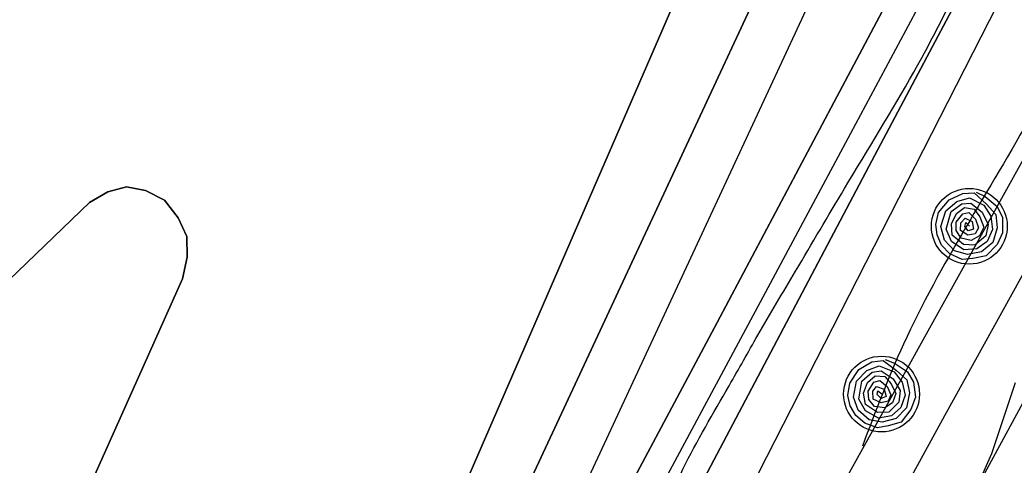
# Model space of a CAD drawing. Extents: x 3297735 to 3335592, y 670436 to 695807.
# Drawn here: x 3314192.6 to 3314612.1, y 682413.6 to 682601.6 of the extents above; entities that cross this region are included whole.
import ezdxf

# ---------------------------------------------------------------- set-up
doc = ezdxf.new("R2010")
doc.units = 0
for name, color, linetype in [('V-RIVR-EDGE', 7, 'Continuous'), ('V-ROAD-CNTR', 7, 'Continuous'), ('V-RRAP-FSHR', 7, 'Continuous'), ('V-TOPO-DPTH', 7, 'Continuous'), ('V-TOPO-MINR', 7, 'Continuous'), ('V-TOPO-WATR', 7, 'Continuous'), ('V-UTIL-LINE', 7, 'Continuous'), ('V-WETL-SWMP', 7, 'Continuous')]:
    doc.layers.add(name, color=color, linetype=linetype)

msp = doc.modelspace()

# ---------------------------------------------------------------- linework, layer by layer
at = {"layer": 'V-RIVR-EDGE'}
msp.add_spline([(3314332.49, 682283.88), (3314344.9, 682287.34), (3314358.11, 682294.67), (3314374.42, 682306.27), (3314394.23, 682317.08), (3314408.21, 682327.13), (3314425.7, 682339.88), (3314434.25, 682347.62), (3314443.2, 682360.39), (3314457.6, 682381.68), (3314472.41, 682411.9), (3314491.89, 682447.14), (3314503.96, 682468.44), (3314519.93, 682495.54), (3314540.57, 682530.4), (3314569.78, 682579.57), (3314586.92, 682612.5), (3314605.25, 682653.56), (3314623.97, 682696.17), (3314633.36, 682728.33), (3314641.57, 682755.46), (3314653.64, 682774.82), (3314666.86, 682788.36), (3314689.79, 682808.86), (3314699.9, 682821.24), (3314716.62, 682840.2), (3314742.69, 682874.26), (3314774.59, 682914.13), (3314793.27, 682940.45), (3314809.22, 682961.74), (3314829.46, 682991.55), (3314848.16, 683027.19), (3314871.52, 683064.75), (3314895.3, 683112.39), (3314930.72, 683167.75), (3314952.14, 683204.16), (3315057.23, 683357.85), (3315078.23, 683381.84), (3315092.99, 683392.28), (3315101.15, 683395.75), (3315113.56, 683398.05), (3315130.23, 683396.45), (3315136.44, 683396.05), (3315142.65, 683398.75), (3315151.58, 683404.93), (3315172.97, 683426.6), (3315192.78, 683442.06), (3315207.17, 683456.37), (3315216.51, 683472.25), (3315223.52, 683484.25), (3315237.14, 683502.83), (3315242.2, 683511.35), (3315243.01, 683524.54), (3315244.19, 683529.19), (3315255.48, 683547.77), (3315279.6, 683579.13), (3315294, 683598.87), (3315305.28, 683613.19), (3315309.97, 683627.14), (3315311.93, 683637.22), (3315317.77, 683644.96), (3315323.59, 683648.05), (3315323.6, 683652.31), (3315326.33, 683655.8), (3315330.61, 683660.83), (3315336.05, 683665.85), (3315339.95, 683675.54), (3315343.47, 683686.39), (3315346.59, 683695.69), (3315347.02, 683710.43), (3315347.43, 683722.45), (3315345.14, 683737.19), (3315345.17, 683749.99), (3315346.75, 683761.23), (3315349.48, 683764.32), (3315349.87, 683767.43), (3315354.17, 683779.05), (3315358.47, 683794.55), (3315362.36, 683800.36), (3315370.14, 683808.48), (3315374.42, 683815.84), (3315383.4, 683837.92), (3315387.32, 683854.98), (3315386.95, 683864.67), (3315385.03, 683871.27), (3315388.14, 683875.14), (3315392.8, 683876.29), (3315394.75, 683880.94), (3315403.32, 683896.43), (3315419.29, 683923.54), (3315433.69, 683947.55), (3315437.2, 683954.52), (3315436.83, 683961.11), (3315438, 683964.99), (3315450.86, 683988.61), (3315458.62, 683992.47), (3315462.51, 683995.17), (3315464.08, 684002.54), (3315468.77, 684016.49), (3315478.5, 684033.53), (3315498.34, 684056.75), (3315513.5, 684070.67), (3315521.28, 684082.29), (3315523.23, 684087.32), (3315534.89, 684097.76), (3315545.01, 684110.54), (3315557.06, 684124.08), (3315577.68, 684151.17), (3315590.51, 684164.33), (3315598.31, 684180.21), (3315604.16, 684192.6), (3315609.61, 684201.51), (3315623.63, 684224.74), (3315637.65, 684249.92), (3315651.66, 684270.43), (3315661.01, 684285.92), (3315665.69, 684296.38), (3315668.82, 684306.85), (3315671.54, 684310.72), (3315680.49, 684322.72), (3315685.93, 684326.58), (3315687.49, 684332.01), (3315687.51, 684337.44), (3315690.62, 684340.92), (3315706.17, 684356.78), (3315715.11, 684366.84), (3315728.72, 684382.71), (3315735.34, 684392), (3315740.79, 684400.13), (3315746.24, 684410.2), (3315754.02, 684419.87), (3315767.64, 684436.9), (3315797.18, 684465.14), (3315824.41, 684496.87), (3315835.68, 684508.87), (3315845.4, 684518.93), (3315855.91, 684533.25), (3315917.34, 684595.92), (3315957, 684638.09), (3315987.3, 684659.73), (3316015.28, 684684.48), (3316035.1, 684702.27), (3316044.05, 684713.5), (3316063.1, 684733.62), (3316100.42, 684768.43), (3316125.29, 684791.63), (3316138.51, 684803.62), (3316150.97, 684823.37), (3316159.55, 684843.13), (3316165.42, 684865.99), (3316173.99, 684881.48), (3316197.71, 684908.18), (3316229.61, 684945.33), (3316249.82, 684965.06), (3316275.47, 684987.88), (3316301.52, 685015.35), (3316311.24, 685022.31), (3316314.74, 685028.11), (3316324.84, 685037.01), (3316331.06, 685041.26), (3316337.27, 685045.12), (3316343.88, 685050.92), (3316349.72, 685059.83), (3316371.5, 685083.43), (3316388.59, 685096.18), (3316398.7, 685107.41), (3316416.19, 685122.87), (3316443.39, 685146.08), (3316453.89, 685155.74), (3316462.82, 685158.82), (3316468.64, 685163.46), (3316479.54, 685177.01), (3316494.69, 685189.77), (3316513.34, 685202.13), (3316536.65, 685221.08), (3316559.19, 685238.47), (3316587.17, 685262.45), (3316636.9, 685301.49), (3316712.28, 685357.54), (3316745.31, 685384.99), (3316768.23, 685402.39), (3316780.67, 685413.21), (3316806.33, 685440.68), (3316819.16, 685455.39), (3316844.44, 685481.7), (3316866.97, 685499.48), (3316882.51, 685511.08), (3316905.85, 685537.39), (3316931.9, 685564.08), (3316969.21, 685598.5), (3316985.92, 685613.59), (3317001.86, 685628.67), (3317017.8, 685644.53), (3317028.68, 685652.65), (3317037.23, 685661.16), (3317052.77, 685673.53), (3317075.3, 685687.82), (3317092.39, 685696.31), (3317103.26, 685703.27), (3317111.03, 685709.84), (3317130.87, 685733.84), (3317147.6, 685754.74), (3317177.16, 685789.18), (3317206.31, 685816.64), (3317272.79, 685885.12), (3317325.67, 685938.89), (3317356.77, 685972.16), (3317386.71, 686002.34), (3317409.64, 686022.45), (3317459.38, 686063.82), (3317493.18, 686088.94), (3317516.11, 686108.66), (3317520.01, 686116.02), (3317520.41, 686123), (3317527.04, 686135.78), (3317538.34, 686157.08), (3317553.89, 686174.89), (3317576.04, 686194.22), (3317585.76, 686203.89), (3317597.05, 686222.09), (3317609.5, 686237.57), (3317632.05, 686261.95), (3317642.16, 686270.84), (3317659.25, 686280.88), (3317668.58, 686290.17), (3317678.68, 686299.45), (3317692.67, 686308.33), (3317712.1, 686324.19), (3317733.86, 686344.3), (3317749.03, 686362.49), (3317772.75, 686387.25), (3317794.13, 686406.59), (3317815.49, 686421.66), (3317821.72, 686429.79), (3317831.45, 686444.5), (3317837.3, 686456.89), (3317843.89, 686458.43), (3317852.43, 686461.9), (3317865.64, 686468.46), (3317881.56, 686479.28), (3317892.45, 686489.33), (3317902.56, 686501.72), (3317906.85, 686510.63), (3317912.32, 686528.84), (3317916.61, 686539.69), (3317920.89, 686544.72), (3317931.77, 686551.67), (3317955.46, 686567.51), (3317973.73, 686582.98), (3317979.95, 686591.88), (3317987.35, 686602.72), (3318007.57, 686624.78), (3318020.39, 686634.83), (3318018.46, 686637.55), (3318030.91, 686653.42), (3318034.78, 686650.69), (3318039.45, 686656.89), (3318050.33, 686664.62), (3318082.55, 686680.82), (3318124.1, 686700.89), (3318142.75, 686715.97), (3318149.36, 686724.09), (3318148.6, 686727.59), (3318152.1, 686732.62), (3318161.82, 686744.62), (3318168.45, 686756.23), (3318174.67, 686766.3), (3318184.4, 686779.46), (3318196.08, 686795.33), (3318211.63, 686812.75), (3318220.97, 686823.97), (3318223.7, 686833.27), (3318227.6, 686840.63), (3318232.66, 686847.21), (3318235.79, 686857.67), (3318240.07, 686864.64), (3318252.91, 686883.22), (3318274.69, 686907.6), (3318298.01, 686928.49), (3318327.13, 686944.7), (3318349.26, 686951.63), (3318362.06, 686955.09), (3318370.22, 686961.27), (3318383.46, 686983.73), (3318391.25, 686996.51), (3318395.14, 686999.99), (3318401.73, 686999.97), (3318407.55, 687001.12), (3318412.6, 687003.82), (3318416.49, 687008.86), (3318422.71, 687016.98), (3318440.6, 687037.49), (3318448.75, 687040.19), (3318453.03, 687042.89), (3318455.76, 687051.42), (3318462.38, 687060.32), (3318484.92, 687082.76), (3318499.31, 687098.23), (3318510.59, 687111), (3318518.77, 687124.94), (3318525, 687134.62), (3318537.83, 687148.55), (3318566.2, 687172.14), (3318582.53, 687190.71), (3318592.64, 687203.1), (3318612.48, 687228.64), (3318628.44, 687251.87), (3318642.05, 687266.57), (3318646.35, 687279.75), (3318655.68, 687290.58), (3318665.01, 687298.71), (3318672.79, 687309.16), (3318676.7, 687321.17), (3318685.65, 687333.94), (3318691.49, 687344.4), (3318699.27, 687352.91), (3318716.37, 687367.22), (3318716.79, 687379.24), (3318717.6, 687392.04), (3318724.22, 687404.82), (3318732, 687415.66), (3318742.88, 687423.77), (3318760.35, 687430.71), (3318770.05, 687431.07), (3318780.9, 687428.33), (3318786.73, 687436.46), (3318804.23, 687454.26), (3318817.46, 687473.23), (3318829.91, 687487.55), (3318848.96, 687509.6), (3318869.19, 687534.37), (3318894.08, 687564.56), (3318929.49, 687611.78), (3318945.82, 687629.19), (3318962.93, 687646.99), (3318977.7, 687660.53), (3318993.65, 687679.88), (3319024.36, 687709.28), (3319059.37, 687753.01), (3319086.2, 687782.03), (3319108.76, 687809.51), (3319125.86, 687827.3), (3319135.21, 687842.41), (3319146.89, 687859.44), (3319161.67, 687877.63), (3319172.56, 687889.63), (3319185.79, 687908.6), (3319206.81, 687940.73), (3319238.34, 687987.58), (3319258.18, 688014.29), (3319282.31, 688048.74), (3319299.82, 688074.29), (3319310.71, 688085.9), (3319319.65, 688093.25), (3319326.26, 688101.37), (3319337.16, 688116.08), (3319351.92, 688127.68), (3319358.93, 688137.36), (3319372.55, 688156.33), (3319390.83, 688181.1), (3319409.12, 688207.04), (3319418.85, 688220.59), (3319428.57, 688231.03), (3319452.68, 688254.63), (3319466.67, 688269.33), (3319477.96, 688285.59), (3319487.29, 688294.49), (3319498.17, 688304.55), (3319498.19, 688312.3), (3319502.08, 688317.33), (3319523.48, 688343.65), (3319546.04, 688372.29), (3319572.1, 688405.58), (3319583.39, 688420.29), (3319604.77, 688443.12), (3319614.49, 688453.95), (3319630.05, 688470.2), (3319645.61, 688490.33), (3319664.28, 688513.94), (3319677.9, 688534.07), (3319689.59, 688553.04), (3319707.1, 688579.37), (3319721.91, 688607.25)], degree=3, dxfattribs=at)
at = {"layer": 'V-ROAD-CNTR'}
msp.add_spline([(3315498.43, 682865.39), (3314901.76, 681854.36), (3314773.19, 681638.15), (3314602.7, 681364.43), (3314477.51, 681178.93), (3314300.96, 680916.57)], degree=3, dxfattribs=at)
at = {"layer": 'V-RRAP-FSHR'}
for points in [[(3314596.15, 682528.82), (3314599.89, 682527), (3314604.94, 682522.84), (3314607.17, 682518.18), (3314607.27, 682511.76), (3314604.95, 682506.75), (3314600.38, 682501.93), (3314594.67, 682500.83), (3314590.15, 682500.4), (3314585.05, 682502.91), (3314581.49, 682506.51), (3314579.62, 682510.83), (3314579.06, 682515.23), (3314580.28, 682520.31), (3314584.69, 682525.69), (3314590.47, 682528.37), (3314595.27, 682528.57), (3314600.45, 682523.8), (3314604.42, 682519.38), (3314605.01, 682513.83), (3314603.1, 682507.65), (3314598.34, 682503.67), (3314592.4, 682502.63), (3314587.02, 682504.16), (3314582.71, 682508.57), (3314581.24, 682514.35), (3314583.25, 682520.94), (3314587.99, 682524.99), (3314593.37, 682526.48), (3314599.33, 682523.35), (3314602.29, 682518.69), (3314603.03, 682513.05), (3314600.81, 682507.99), (3314596.46, 682504.99), (3314590.96, 682504.51), (3314585.75, 682508.02), (3314583.42, 682513.2), (3314585.51, 682520.68), (3314590.12, 682524.01), (3314593.93, 682524.23), (3314598.68, 682520.37), (3314601.22, 682515.2), (3314600.16, 682510.43), (3314595.51, 682506.53), (3314590.78, 682506.82), (3314585.98, 682510.7), (3314585.65, 682515.51), (3314587.76, 682519.9), (3314591.25, 682522.44), (3314595.3, 682521.65), (3314597.67, 682518.45), (3314599.28, 682514.14), (3314597.46, 682510.39), (3314594.05, 682508.48), (3314589.8, 682509.51), (3314587.69, 682512.7), (3314587.72, 682516.23), (3314590.42, 682519.75), (3314593.04, 682520.23), (3314595.9, 682517.43), (3314597.07, 682513.77), (3314595.72, 682511.23), (3314592.63, 682510.74), (3314589.45, 682512.72), (3314589.6, 682515.99), (3314591.46, 682517.9), (3314594.44, 682516.5), (3314595.05, 682513.28), (3314592.79, 682512.6), (3314591.38, 682514.39), (3314591.82, 682516.02), (3314593.28, 682514.54)], [(3314557.76, 682458.19), (3314561.66, 682456.73), (3314567.08, 682453.07), (3314569.74, 682448.65), (3314570.45, 682442.26), (3314568.61, 682437.06), (3314564.52, 682431.83), (3314558.94, 682430.19), (3314554.48, 682429.34), (3314549.16, 682431.35), (3314545.28, 682434.59), (3314543.01, 682438.73), (3314542.03, 682443.05), (3314542.77, 682448.23), (3314546.65, 682454), (3314552.15, 682457.21), (3314556.92, 682457.86), (3314562.52, 682453.61), (3314566.89, 682449.58), (3314568, 682444.1), (3314566.69, 682437.78), (3314562.32, 682433.37), (3314556.5, 682431.77), (3314551, 682432.78), (3314546.3, 682436.77), (3314544.29, 682442.38), (3314545.66, 682449.13), (3314550, 682453.61), (3314555.22, 682455.6), (3314561.45, 682453.06), (3314564.84, 682448.69), (3314566.11, 682443.15), (3314564.38, 682437.9), (3314560.33, 682434.5), (3314554.9, 682433.5), (3314549.38, 682436.5), (3314546.57, 682441.44), (3314547.94, 682449.08), (3314552.21, 682452.83), (3314555.98, 682453.41), (3314561.08, 682450.02), (3314564.1, 682445.12), (3314563.5, 682440.27), (3314559.23, 682435.94), (3314554.5, 682435.79), (3314549.35, 682439.2), (3314548.56, 682443.95), (3314550.25, 682448.52), (3314553.49, 682451.38), (3314557.6, 682450.98), (3314560.26, 682448.02), (3314562.27, 682443.87), (3314560.81, 682439.97), (3314557.6, 682437.75), (3314553.27, 682438.37), (3314550.87, 682441.34), (3314550.56, 682444.86), (3314552.92, 682448.62), (3314555.48, 682449.35), (3314558.59, 682446.83), (3314560.1, 682443.29), (3314559, 682440.65), (3314555.97, 682439.87), (3314552.62, 682441.53), (3314552.45, 682444.8), (3314554.13, 682446.88), (3314557.23, 682445.77), (3314558.14, 682442.62), (3314555.96, 682441.73), (3314554.38, 682443.38), (3314554.67, 682445.04), (3314556.25, 682443.71)]]:
    msp.add_lwpolyline(points, dxfattribs=at)
for centre in [(3314593.21, 682514.47), (3314556.2, 682443.63)]:
    msp.add_circle(centre, 16, dxfattribs=at)
at = {"layer": 'V-TOPO-DPTH'}
for points in [[(3315009.64, 683345.72), (3314712.51, 682890.46), (3314698.24, 682867.92), (3314684.4, 682845.12), (3314671.2, 682821.94), (3314658.43, 682798.51), (3314585.26, 682659.67), (3314536.12, 682566.69), (3314486.82, 682473.79), (3314437.3, 682381.01), (3314387.63, 682288.31), (3314301.05, 682127.19), (3314288.23, 682104), (3314275.05, 682081.02), (3314261.31, 682058.37), (3314247.22, 682035.93), (3314043.49, 681720.13)], [(3314043.49, 681720.13), (3314247.22, 682035.93), (3314261.31, 682058.37), (3314275.05, 682081.02), (3314288.23, 682104), (3314301.05, 682127.19), (3314387.63, 682288.31), (3314437.3, 682381.01), (3314486.82, 682473.79), (3314536.12, 682566.69), (3314585.26, 682659.67), (3314658.43, 682798.51), (3314671.2, 682821.94), (3314684.4, 682845.12), (3314698.24, 682867.92), (3314712.51, 682890.46), (3315009.64, 683345.72)], [(3313929.05, 681305.78), (3314326.46, 682013.05), (3314333.81, 682026.23), (3314341.1, 682039.44), (3314348.3, 682052.69), (3314355.45, 682065.97), (3314399.75, 682148.96), (3314429.14, 682203.69), (3314458.71, 682258.33), (3314488.54, 682312.81), (3314518.55, 682367.21), (3314726.91, 682742.71), (3314743.13, 682770.98), (3314759.89, 682798.92), (3314777.44, 682826.36), (3314795.53, 682853.47), (3315065.64, 683245.92)], [(3314868.78, 683075.14), (3314827.89, 683014.48), (3314787.32, 682953.58), (3314721.02, 682853.15), (3314714.01, 682842.21), (3314707.2, 682831.15), (3314700.7, 682819.91), (3314694.39, 682808.55), (3314654.92, 682735.11), (3314629.09, 682686.91), (3314603.33, 682638.67), (3314577.68, 682590.37), (3314552.11, 682542.04), (3314338.68, 682137.55), (3314319.4, 682101.39), (3314299.9, 682065.36), (3314280.07, 682029.5), (3314260.03, 681993.76), (3314242.96, 681963.64), (3314213.94, 681913.1), (3314184.55, 681862.77), (3314154.6, 681812.78), (3314124.27, 681763), (3313849.7, 681317.91)], [(3314868.78, 683075.14), (3314827.89, 683014.48), (3314787.32, 682953.58), (3314721.02, 682853.15), (3314714.01, 682842.21), (3314707.2, 682831.15), (3314700.7, 682819.91), (3314694.39, 682808.55), (3314654.92, 682735.11), (3314629.09, 682686.91), (3314603.33, 682638.67), (3314577.68, 682590.37), (3314552.11, 682542.04), (3314338.68, 682137.55), (3314319.4, 682101.39), (3314299.9, 682065.36), (3314280.07, 682029.5), (3314260.03, 681993.76), (3314242.96, 681963.64), (3314213.94, 681913.1), (3314184.55, 681862.77), (3314154.6, 681812.78), (3314124.27, 681763), (3313849.7, 681317.91)], [(3313219.64, 681704.8), (3313252.24, 681747.01), (3313338.92, 681783.45), (3313685.33, 681795.92), (3313941.94, 681858.6), (3314135.29, 681928.1), (3314241.12, 682063.5), (3314249.87, 682077.44), (3314258.39, 682091.53), (3314266.56, 682105.82), (3314274.49, 682120.25), (3314620.65, 682863.98), (3314624.88, 682871.44), (3314629.24, 682878.82), (3314633.79, 682886.09), (3314638.46, 682893.28), (3314679.92, 682955.39), (3314705.47, 682993.54), (3314731.08, 683031.65), (3314756.8, 683069.7)], [(3314756.8, 683069.7), (3314731.08, 683031.65), (3314705.47, 682993.54), (3314679.92, 682955.39), (3314638.46, 682893.28), (3314633.79, 682886.09), (3314629.24, 682878.82), (3314624.88, 682871.44), (3314620.65, 682863.98), (3314274.49, 682120.25), (3314266.56, 682105.82), (3314258.39, 682091.53), (3314249.87, 682077.44), (3314241.12, 682063.5), (3314135.29, 681928.1), (3313941.94, 681858.6), (3313685.33, 681795.92), (3313338.92, 681783.45), (3313252.24, 681747.01), (3313219.64, 681704.8)], [(3314182.47, 682009.61), (3314235.02, 682091.06), (3314238.44, 682096.51), (3314241.77, 682102.02), (3314244.96, 682107.61), (3314248.07, 682113.25), (3314269.93, 682154.21), (3314280.51, 682174.96), (3314573.88, 682851.57)], [(3314573.88, 682851.57), (3314280.51, 682174.96), (3314269.93, 682154.21), (3314248.07, 682113.25), (3314244.96, 682107.61), (3314241.77, 682102.02), (3314238.44, 682096.51), (3314235.02, 682091.06), (3314182.47, 682009.61)], [(3314032.71, 682342.25), (3314221.94, 682524.52), (3314229.73, 682529.04), (3314237.61, 682531.13), (3314245.6, 682529.56), (3314253.67, 682525.54), (3314259.47, 682518.1), (3314263.04, 682510.15), (3314263.26, 682501.44), (3314261.26, 682492.22), (3314133.18, 682206.04)], [(3314133.18, 682206.04), (3314261.26, 682492.22), (3314263.26, 682501.44), (3314263.04, 682510.15), (3314259.47, 682518.1), (3314253.67, 682525.54), (3314245.6, 682529.56), (3314237.61, 682531.13), (3314229.73, 682529.04), (3314221.94, 682524.52), (3314032.71, 682342.25)]]:
    msp.add_lwpolyline(points, dxfattribs=at)
at = {"layer": 'V-TOPO-MINR'}
for points in [[(3314006.13, 681693.95), (3314042.28, 681740.75), (3314076.23, 681789.38), (3314244.17, 682049.71), (3314255.59, 682067.91), (3314266.7, 682086.28), (3314277.36, 682104.93), (3314287.71, 682123.76), (3314350.74, 682241.82), (3314391.58, 682320.21), (3314641.19, 682857.47), (3314643.74, 682862.94), (3314646.38, 682868.36), (3314649.16, 682873.72), (3314652.03, 682879.03), (3314655.03, 682884.27), (3314658.13, 682889.45), (3314661.36, 682894.54), (3314664.68, 682899.58), (3315009.21, 683407)], [(3314043.49, 681720.13), (3314247.22, 682035.93), (3314261.31, 682058.37), (3314275.05, 682081.02), (3314288.23, 682104), (3314301.05, 682127.19), (3314387.63, 682288.31), (3314437.3, 682381.01), (3314486.82, 682473.79), (3314536.12, 682566.69), (3314585.26, 682659.67), (3314658.43, 682798.51), (3314671.2, 682821.94), (3314684.4, 682845.12), (3314698.24, 682867.92), (3314712.51, 682890.46), (3315009.64, 683345.72)], [(3313929.05, 681305.78), (3314326.46, 682013.05), (3314333.81, 682026.23), (3314341.1, 682039.44), (3314348.3, 682052.69), (3314355.45, 682065.97), (3314399.75, 682148.96), (3314429.14, 682203.69), (3314458.71, 682258.33), (3314488.54, 682312.81), (3314518.55, 682367.21), (3314726.91, 682742.71), (3314743.13, 682770.98), (3314759.89, 682798.92), (3314777.44, 682826.36), (3314795.53, 682853.47), (3315065.64, 683245.92)], [(3314020.01, 681629.11), (3314252.68, 682018.63), (3314269.09, 682046.54), (3314285.25, 682074.59), (3314301.02, 682102.86), (3314316.54, 682131.28), (3314467.03, 682411.48), (3314505.18, 682482.59), (3314543.26, 682553.73), (3314581.26, 682624.91), (3314619.21, 682696.13), (3314676.36, 682803.55), (3314685.92, 682820.94), (3314695.8, 682838.14), (3314706.14, 682855.05), (3314716.8, 682871.79), (3314875.81, 683113.99)], [(3313219.64, 681704.8), (3313252.24, 681747.01), (3313338.92, 681783.45), (3313685.33, 681795.92), (3313941.94, 681858.6), (3314135.29, 681928.1), (3314241.12, 682063.5), (3314249.87, 682077.44), (3314258.39, 682091.53), (3314266.56, 682105.82), (3314274.49, 682120.25), (3314620.65, 682863.98), (3314624.88, 682871.44), (3314629.24, 682878.82), (3314633.79, 682886.09), (3314638.46, 682893.28), (3314679.92, 682955.39), (3314705.47, 682993.54), (3314731.08, 683031.65), (3314756.8, 683069.7)], [(3314193.9, 681723.96), (3314335.47, 681978.11), (3314348.8, 682002.15), (3314362.05, 682026.24), (3314375.19, 682050.38), (3314388.26, 682074.56), (3314486.56, 682257.35), (3314534.58, 682346.05), (3314582.92, 682434.58), (3314631.75, 682522.84), (3314680.9, 682610.92), (3314759.89, 682751.56), (3314770.01, 682769.06), (3314780.41, 682786.38), (3314791.23, 682803.44), (3314802.34, 682820.32), (3314918.01, 682991.45)], [(3313966.15, 681258.85), (3314227.33, 681728.89), (3314253.53, 681776.1), (3314279.7, 681823.32), (3314305.83, 681870.56), (3314331.94, 681917.82), (3314345.05, 681941.59), (3314364.53, 681977), (3314383.96, 682012.43), (3314403.32, 682047.91), (3314422.62, 682083.41), (3314679.52, 682557.26), (3314699.35, 682593.58), (3314719.34, 682629.82), (3314739.55, 682665.93), (3314759.9, 682701.96), (3314793.09, 682760.28), (3314797.03, 682767.04), (3314801.06, 682773.75), (3314805.23, 682780.38), (3314809.48, 682786.95), (3314848.57, 682846.01), (3314872.47, 682882.05), (3314896.43, 682918.05)], [(3314182.47, 682009.61), (3314235.02, 682091.06), (3314238.44, 682096.51), (3314241.77, 682102.02), (3314244.96, 682107.61), (3314248.07, 682113.25), (3314269.93, 682154.21), (3314280.51, 682174.96), (3314573.88, 682851.57)], [(3313896.97, 681329.25), (3314177.12, 681801.65), (3314201.55, 681843.14), (3314225.8, 681884.72), (3314249.8, 681926.45), (3314273.62, 681968.29), (3314317.92, 682046.66), (3314319.45, 682049.39), (3314320.97, 682052.13), (3314322.46, 682054.87), (3314323.94, 682057.62), (3314333.1, 682074.78), (3314339.11, 682086.13), (3314345.08, 682097.51), (3314350.98, 682108.92), (3314356.84, 682120.36), (3314395.91, 682197.23), (3314421.27, 682247.12), (3314446.65, 682297), (3314472.04, 682346.87), (3314497.45, 682396.73), (3314643.57, 682683.38)], [(3314032.71, 682342.25), (3314221.94, 682524.52), (3314229.73, 682529.04), (3314237.61, 682531.13), (3314245.6, 682529.56), (3314253.67, 682525.54), (3314259.47, 682518.1), (3314263.04, 682510.15), (3314263.26, 682501.44), (3314261.26, 682492.22), (3314133.18, 682206.04)]]:
    msp.add_lwpolyline(points, dxfattribs=at)
at = {"layer": 'V-TOPO-WATR'}
msp.add_lwpolyline([(3313849.7, 681317.91), (3314124.27, 681763), (3314154.6, 681812.78), (3314184.55, 681862.77), (3314213.94, 681913.1), (3314242.96, 681963.64), (3314260.03, 681993.76), (3314280.07, 682029.5), (3314299.9, 682065.36), (3314319.4, 682101.39), (3314338.68, 682137.55), (3314552.11, 682542.04), (3314577.68, 682590.37), (3314603.33, 682638.67), (3314629.09, 682686.91), (3314654.92, 682735.11), (3314694.39, 682808.55), (3314700.7, 682819.91), (3314707.2, 682831.15), (3314714.01, 682842.21), (3314721.02, 682853.15), (3314787.32, 682953.58), (3314827.89, 683014.48), (3314868.78, 683075.14)], dxfattribs=at)
at = {"layer": 'V-UTIL-LINE'}
msp.add_spline([(3315313.1, 683659.44), (3315294.81, 683645.89), (3315280.39, 683622.61), (3315253.99, 683575.47), (3315222.4, 683508.32), (3315178.02, 683451.95), (3315151.72, 683423.47), (3315141.9, 683424.56), (3315131.28, 683403.3), (3315091.71, 683334.22), (3315067.65, 683327.19), (3315051.39, 683313.71), (3315041.42, 683286.06), (3315021.94, 683244.03), (3314999.67, 683193.5), (3314965.54, 683145.47), (3314933.98, 683105.8), (3314923.58, 683099.15), (3314900.85, 683072.56), (3314869.89, 683023.21), (3314817.81, 682941.77), (3314747.17, 682809.99), (3314693.88, 682712.16), (3314666, 682655.84), (3314619.73, 682561.99), (3314565.48, 682464.75), (3314548.12, 682421.66)], degree=3, dxfattribs=at)
at = {"layer": 'V-WETL-SWMP'}
msp.add_lwpolyline([(3314438.3, 682164.97), (3314440.9, 682170.28), (3314446.51, 682177.12), (3314454.41, 682180.96), (3314463.08, 682182.92), (3314475.14, 682185.29), (3314487.57, 682189.17), (3314497.33, 682195.67), (3314504.82, 682203.29), (3314510.79, 682211.65), (3314520.86, 682226.83), (3314527.53, 682241.24), (3314540.15, 682267.4), (3314552.36, 682297.34), (3314563.8, 682329.53), (3314572.63, 682356.79), (3314580.41, 682375.36), (3314591.21, 682392.44), (3314602.7, 682418.59), (3314612.64, 682448.51)], dxfattribs=at)

doc.saveas('drawing.dxf')
